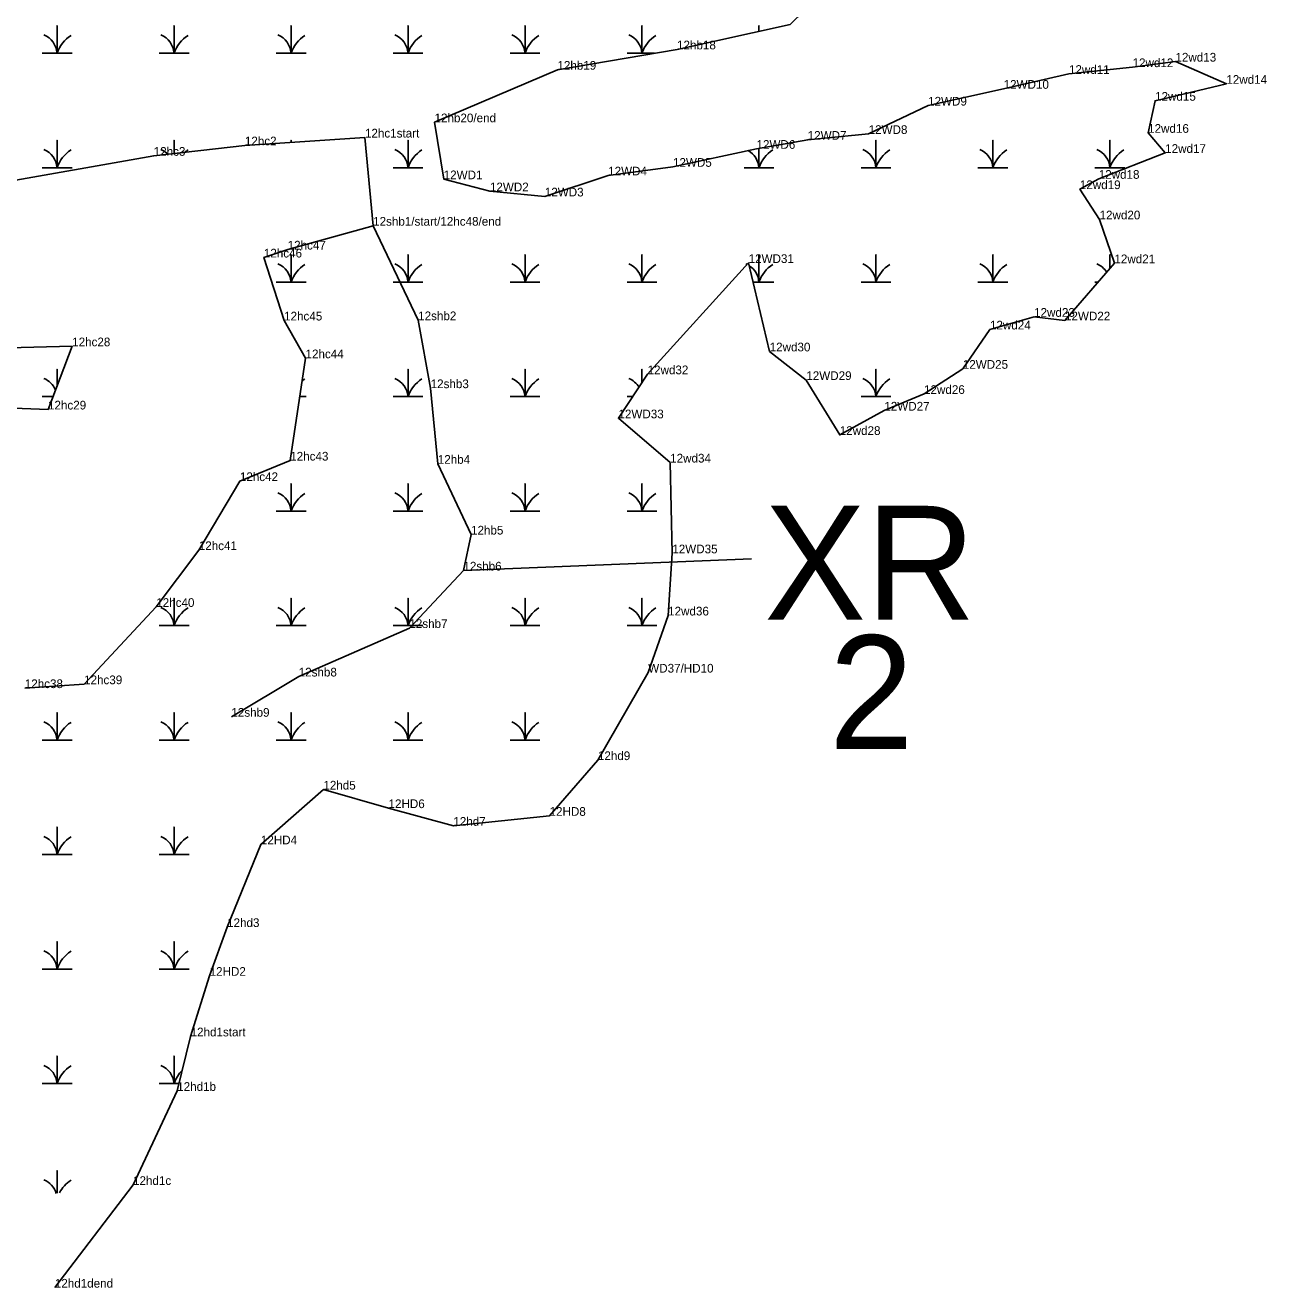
# Model space of a CAD drawing. Extents: x 2072529 to 2268796, y 436423 to 470406.
# Drawn here: x 2229910 to 2230624, y 450807 to 451533 of the extents above; entities that cross this region are included whole.
import ezdxf

# ---------------------------------------------------------------- set-up
doc = ezdxf.new("R2010")
doc.units = 0
for name, color, linetype in [('Default', 7, 'Continuous'), ('Exist Environmental Wetland Boundary Cogo Comment', 7, 'Continuous'), ('Exist Environmental Wetland Boundary Cogo Point CELL', 7, 'Continuous'), ('Exist Hydro Jurisdictional Stream or Body of Water NEU Mitigable Cogo Comment', 7, 'Continuous'), ('Old_Level_20', 7, 'Continuous'), ('Old_Level_52', 7, 'Continuous')]:
    doc.layers.add(name, color=color, linetype=linetype)

msp = doc.modelspace()

# ---------------------------------------------------------------- linework, layer by layer
at = {"layer": 'Default'}
msp.add_line((2230327.26, 451226.02), (2230161.74, 451219.34), dxfattribs=at)
at = {"layer": 'Exist Environmental Wetland Boundary Cogo Point CELL'}
for points in [[(2229919.53, 451516.68), (2229928.13, 451516.68), (2229928.13, 451532.46), (2229928.13, 451516.68), (2229936.73, 451516.68)], [(2229986.78, 451516.68), (2229995.38, 451516.68), (2229995.38, 451532.46), (2229995.38, 451516.68), (2230003.98, 451516.68)], [(2230054.03, 451516.68), (2230062.63, 451516.68), (2230062.63, 451532.46), (2230062.63, 451516.68), (2230071.23, 451516.68)], [(2230121.28, 451516.68), (2230129.88, 451516.68), (2230129.88, 451532.46), (2230129.88, 451516.68), (2230138.48, 451516.68)], [(2230188.53, 451516.68), (2230197.13, 451516.68), (2230197.13, 451532.46), (2230197.13, 451516.68), (2230205.73, 451516.68)], [(2230255.78, 451516.68), (2230264.38, 451516.68), (2230264.38, 451532.46), (2230264.38, 451516.68), (2230271.53, 451516.68)], [(2230331.63, 451529.19), (2230331.63, 451532.46), (2230331.63, 451529.19)], [(2229919.53, 451450.88), (2229928.13, 451450.88), (2229928.13, 451466.66), (2229928.13, 451450.88), (2229936.73, 451450.88)], [(2229995.38, 451459.06), (2229995.38, 451466.66), (2229995.38, 451459.06)], [(2230062.63, 451465.43), (2230062.63, 451466.66), (2230062.63, 451465.43)], [(2230121.28, 451450.88), (2230129.88, 451450.88), (2230129.88, 451466.66), (2230129.88, 451450.88), (2230138.48, 451450.88)], [(2230323.03, 451450.88), (2230331.63, 451450.88), (2230331.63, 451461.98)], [(2230331.63, 451461.98), (2230331.63, 451450.88), (2230340.23, 451450.88)], [(2230390.28, 451450.88), (2230398.88, 451450.88), (2230398.88, 451466.66), (2230398.88, 451450.88), (2230407.48, 451450.88)], [(2230457.53, 451450.88), (2230466.13, 451450.88), (2230466.13, 451466.66), (2230466.13, 451450.88), (2230474.73, 451450.88)], [(2230524.78, 451450.88), (2230533.38, 451450.88), (2230533.38, 451466.66), (2230533.38, 451450.88), (2230541.98, 451450.88)], [(2230054.03, 451385.08), (2230062.63, 451385.08), (2230062.63, 451400.86), (2230062.63, 451385.08), (2230071.23, 451385.08)], [(2230121.28, 451385.08), (2230129.88, 451385.08), (2230129.88, 451400.86), (2230129.88, 451385.08), (2230138.48, 451385.08)], [(2230188.53, 451385.08), (2230197.13, 451385.08), (2230197.13, 451400.86), (2230197.13, 451385.08), (2230205.73, 451385.08)], [(2230255.78, 451385.08), (2230264.38, 451385.08), (2230264.38, 451400.86), (2230264.38, 451385.08), (2230272.98, 451385.08)], [(2230328.3, 451385.08), (2230331.63, 451385.08), (2230331.63, 451400.86), (2230331.63, 451385.08), (2230340.23, 451385.08)], [(2230390.28, 451385.08), (2230398.88, 451385.08), (2230398.88, 451400.86), (2230398.88, 451385.08), (2230407.48, 451385.08)], [(2230457.53, 451385.08), (2230466.13, 451385.08), (2230466.13, 451400.86), (2230466.13, 451385.08), (2230474.73, 451385.08)], [(2230533.38, 451392.96), (2230533.38, 451400.86), (2230533.38, 451392.96)], [(2230524.78, 451385.08), (2230526.56, 451385.08)], [(2229928.13, 451325.54), (2229928.13, 451335.06), (2229928.13, 451325.54)], [(2230121.28, 451319.28), (2230129.88, 451319.28), (2230129.88, 451335.06), (2230129.88, 451319.28), (2230138.48, 451319.28)], [(2230188.53, 451319.28), (2230197.13, 451319.28), (2230197.13, 451335.06), (2230197.13, 451319.28), (2230205.73, 451319.28)], [(2230264.38, 451327.26), (2230264.38, 451335.06), (2230264.38, 451327.26)], [(2230390.28, 451319.28), (2230398.88, 451319.28), (2230398.88, 451335.06), (2230398.88, 451319.28), (2230407.48, 451319.28)], [(2229919.53, 451319.28), (2229925.74, 451319.28)], [(2230067.66, 451319.28), (2230071.23, 451319.28)], [(2230255.78, 451319.28), (2230259.09, 451319.28)], [(2230054.03, 451253.48), (2230062.63, 451253.48), (2230062.63, 451269.26), (2230062.63, 451253.48), (2230071.23, 451253.48)], [(2230121.28, 451253.48), (2230129.88, 451253.48), (2230129.88, 451269.26), (2230129.88, 451253.48), (2230138.48, 451253.48)], [(2230188.53, 451253.48), (2230197.13, 451253.48), (2230197.13, 451269.26), (2230197.13, 451253.48), (2230205.73, 451253.48)], [(2230255.78, 451253.48), (2230264.38, 451253.48), (2230264.38, 451269.26), (2230264.38, 451253.48), (2230272.98, 451253.48)], [(2229986.78, 451187.68), (2229995.38, 451187.68), (2229995.38, 451203.46), (2229995.38, 451187.68), (2230003.98, 451187.68)], [(2230054.03, 451187.68), (2230062.63, 451187.68), (2230062.63, 451203.46), (2230062.63, 451187.68), (2230071.23, 451187.68)], [(2230121.28, 451187.68), (2230129.88, 451187.68), (2230129.88, 451203.46), (2230129.88, 451187.68), (2230138.48, 451187.68)], [(2230188.53, 451187.68), (2230197.13, 451187.68), (2230197.13, 451203.46), (2230197.13, 451187.68), (2230205.73, 451187.68)], [(2230255.78, 451187.68), (2230264.38, 451187.68), (2230264.38, 451203.46), (2230264.38, 451187.68), (2230272.98, 451187.68)], [(2229919.53, 451121.88), (2229928.13, 451121.88), (2229928.13, 451137.66), (2229928.13, 451121.88), (2229936.73, 451121.88)], [(2229986.78, 451121.88), (2229995.38, 451121.88), (2229995.38, 451137.66), (2229995.38, 451121.88), (2230003.98, 451121.88)], [(2230054.03, 451121.88), (2230062.63, 451121.88), (2230062.63, 451137.66), (2230062.63, 451121.88), (2230071.23, 451121.88)], [(2230121.28, 451121.88), (2230129.88, 451121.88), (2230129.88, 451137.66), (2230129.88, 451121.88), (2230138.48, 451121.88)], [(2230188.53, 451121.88), (2230197.13, 451121.88), (2230197.13, 451137.66), (2230197.13, 451121.88), (2230205.73, 451121.88)], [(2229919.53, 451056.08), (2229928.13, 451056.08), (2229928.13, 451071.86), (2229928.13, 451056.08), (2229936.73, 451056.08)], [(2229986.78, 451056.08), (2229995.38, 451056.08), (2229995.38, 451071.86), (2229995.38, 451056.08), (2230003.98, 451056.08)], [(2229919.53, 450990.28), (2229928.13, 450990.28), (2229928.13, 451006.06), (2229928.13, 450990.28), (2229936.73, 450990.28)], [(2229986.78, 450990.28), (2229995.38, 450990.28), (2229995.38, 451006.06), (2229995.38, 450990.28), (2230003.98, 450990.28)], [(2229919.53, 450924.48), (2229928.13, 450924.48), (2229928.13, 450940.26), (2229928.13, 450924.48), (2229936.73, 450924.48)], [(2229986.78, 450924.48), (2229995.38, 450924.48), (2229995.38, 450940.26), (2229995.38, 450924.48), (2229998.23, 450924.48)], [(2229928.13, 450861.44), (2229928.13, 450874.46), (2229928.13, 450861.44)]]:
    msp.add_lwpolyline(points, dxfattribs=at)
for centre, radius, start, end in [((2229915.86, 451515.79), 12.3, 4.14034, 67.53497), ((2229946.37, 451510.62), 19.22, 122.12745, 161.62219), ((2229983.11, 451515.79), 12.3, 4.14034, 67.53497), ((2230013.62, 451510.62), 19.22, 122.12745, 161.62219), ((2230050.36, 451515.79), 12.3, 4.14034, 67.53497), ((2230080.87, 451510.62), 19.22, 122.12745, 161.62219), ((2230117.61, 451515.79), 12.3, 4.14034, 67.53497), ((2230148.12, 451510.62), 19.22, 122.12745, 161.62219), ((2230184.86, 451515.79), 12.3, 4.14034, 67.53497), ((2230215.37, 451510.62), 19.22, 122.12745, 161.62219), ((2230252.11, 451515.79), 12.3, 4.14034, 67.53497), ((2230282.62, 451510.62), 19.22, 122.12745, 161.62219), ((2229915.86, 451449.99), 12.3, 4.14034, 67.53497), ((2229946.37, 451444.82), 19.22, 122.12745, 161.62219), ((2229983.11, 451449.99), 12.3, 44.78858, 67.53497), ((2230013.62, 451444.82), 19.22, 122.12745, 128.99556), ((2230117.61, 451449.99), 12.3, 4.14034, 67.53497), ((2230148.12, 451444.82), 19.22, 122.12745, 161.62219), ((2230319.36, 451449.99), 12.3, 4.14034, 60.53572), ((2230349.87, 451444.82), 19.22, 122.12745, 161.62219), ((2230386.61, 451449.99), 12.3, 4.14034, 67.53497), ((2230417.12, 451444.82), 19.22, 122.12745, 161.62219), ((2230453.86, 451449.99), 12.3, 4.14034, 67.53497), ((2230484.37, 451444.82), 19.22, 122.12745, 161.62219), ((2230521.11, 451449.99), 12.3, 4.14034, 67.53497), ((2230551.62, 451444.82), 19.22, 122.12745, 161.62219), ((2230050.36, 451384.19), 12.3, 4.14034, 67.53497), ((2230080.87, 451379.02), 19.22, 122.12745, 161.62219), ((2230117.61, 451384.19), 12.3, 4.14034, 67.53497), ((2230148.12, 451379.02), 19.22, 122.12745, 161.62219), ((2230184.86, 451384.19), 12.3, 4.14034, 67.53497), ((2230215.37, 451379.02), 19.22, 122.12745, 161.62219), ((2230252.11, 451384.19), 12.3, 4.14034, 67.53497), ((2230282.62, 451379.02), 19.22, 122.12745, 161.62219), ((2230319.36, 451384.19), 12.3, 63.5033, 67.53497), ((2230349.87, 451379.02), 19.22, 122.12745, 161.62219), ((2230386.61, 451384.19), 12.3, 4.14034, 67.53497), ((2230417.12, 451379.02), 19.22, 122.12745, 161.62219), ((2230453.86, 451384.19), 12.3, 4.14034, 67.53497), ((2230484.37, 451379.02), 19.22, 122.12745, 161.62219), ((2230521.11, 451384.19), 12.3, 32.42377, 67.53497), ((2230319.36, 451384.19), 12.3, 4.14034, 57.03215), ((2229915.86, 451318.39), 12.3, 22.68844, 67.53497), ((2230080.87, 451313.22), 19.22, 122.12745, 128.06467), ((2230117.61, 451318.39), 12.3, 4.14034, 67.53497), ((2230148.12, 451313.22), 19.22, 122.12745, 161.62219), ((2230184.86, 451318.39), 12.3, 4.14034, 67.53497), ((2230215.37, 451313.22), 19.22, 122.12745, 161.62219), ((2230252.11, 451318.39), 12.3, 30.81207, 67.53497), ((2230386.61, 451318.39), 12.3, 4.14034, 67.53497), ((2230417.12, 451313.22), 19.22, 122.12745, 161.62219), ((2230050.36, 451252.59), 12.3, 4.14034, 67.53497), ((2230080.87, 451247.42), 19.22, 122.12745, 161.62219), ((2230117.61, 451252.59), 12.3, 4.14034, 67.53497), ((2230148.12, 451247.42), 19.22, 122.12745, 161.62219), ((2230184.86, 451252.59), 12.3, 4.14034, 67.53497), ((2230215.37, 451247.42), 19.22, 122.12745, 161.62219), ((2230252.11, 451252.59), 12.3, 4.14034, 67.53497), ((2230282.62, 451247.42), 19.22, 122.12745, 161.62219), ((2229983.11, 451186.79), 12.3, 4.14034, 67.53497), ((2230013.62, 451181.62), 19.22, 122.12745, 161.62219), ((2230050.36, 451186.79), 12.3, 4.14034, 67.53497), ((2230080.87, 451181.62), 19.22, 122.12745, 161.62219), ((2230117.61, 451186.79), 12.3, 4.14034, 67.53497), ((2230148.12, 451181.62), 19.22, 122.12745, 161.62219), ((2230184.86, 451186.79), 12.3, 4.14034, 67.53497), ((2230215.37, 451181.62), 19.22, 122.12745, 161.62219), ((2230252.11, 451186.79), 12.3, 4.14034, 67.53497), ((2230282.62, 451181.62), 19.22, 122.12745, 161.62219), ((2229915.86, 451120.99), 12.3, 4.14034, 67.53497), ((2229946.37, 451115.82), 19.22, 122.12745, 161.62219), ((2229983.11, 451120.99), 12.3, 4.14034, 67.53497), ((2230013.62, 451115.82), 19.22, 122.12745, 161.62219), ((2230050.36, 451120.99), 12.3, 4.14034, 67.53497), ((2230080.87, 451115.82), 19.22, 122.12745, 161.62219), ((2230117.61, 451120.99), 12.3, 4.14034, 67.53497), ((2230148.12, 451115.82), 19.22, 122.12745, 161.62219), ((2230184.86, 451120.99), 12.3, 4.14034, 67.53497), ((2230215.37, 451115.82), 19.22, 122.12745, 161.62219), ((2229915.86, 451055.19), 12.3, 4.14034, 67.53497), ((2229946.37, 451050.02), 19.22, 122.12745, 161.62219), ((2229983.11, 451055.19), 12.3, 4.14034, 67.53497), ((2230013.62, 451050.02), 19.22, 122.12745, 161.62219), ((2229915.86, 450989.39), 12.3, 4.14034, 67.53497), ((2229946.37, 450984.22), 19.22, 122.12745, 161.62219), ((2229983.11, 450989.39), 12.3, 4.14034, 67.53497), ((2230013.62, 450984.22), 19.22, 122.12745, 161.62219), ((2229915.86, 450923.59), 12.3, 4.14034, 67.53497), ((2229946.37, 450918.42), 19.22, 122.12745, 161.62219), ((2229983.11, 450923.59), 12.3, 4.14034, 67.53497), ((2230013.62, 450918.42), 19.22, 134.73349, 161.62219), ((2229915.86, 450857.79), 12.3, 16.74352, 67.53497), ((2229946.37, 450852.62), 19.22, 122.12745, 151.67727)]:
    msp.add_arc(centre, radius, start, end, dxfattribs=at)
at = {"layer": 'Old_Level_20'}
for p, q in [((2230284.51, 451518.88), (2230284.51, 451518.88)), ((2230571.05, 451511.85), (2230571.05, 451511.85)), ((2230215.75, 451507.19), (2230215.75, 451507.19)), ((2230509.83, 451504.79), (2230509.83, 451504.79)), ((2230546.4, 451508.67), (2230546.4, 451508.67)), ((2230600.31, 451499.07), (2230600.31, 451499.07)), ((2230472.27, 451496.23), (2230472.27, 451496.23)), ((2230559.34, 451489.36), (2230559.34, 451489.36)), ((2230428.85, 451486.57), (2230428.85, 451486.57)), ((2230145.13, 451476.98), (2230145.13, 451476.98)), ((2230105.12, 451468.21), (2230105.12, 451468.21)), ((2230394.67, 451470.26), (2230394.67, 451470.26)), ((2230555.34, 451470.92), (2230555.34, 451470.92)), ((2230036.1, 451463.7), (2230036.1, 451463.7)), ((2230330.23, 451461.73), (2230330.23, 451461.73)), ((2230359.63, 451466.92), (2230359.63, 451466.92)), ((2229983.68, 451457.72), (2229983.68, 451457.72)), ((2230565.16, 451459.38), (2230565.16, 451459.38)), ((2230244.94, 451446.43), (2230244.94, 451446.43)), ((2230282.2, 451451.39), (2230282.2, 451451.39)), ((2230150.38, 451444.23), (2230150.38, 451444.23)), ((2230516.1, 451438.56), (2230516.1, 451438.56)), ((2230526.94, 451444.49), (2230526.94, 451444.49)), ((2230176.96, 451437.29), (2230176.96, 451437.29)), ((2230208.52, 451434.35), (2230208.52, 451434.35)), ((2230109.82, 451417.54), (2230109.82, 451417.54)), ((2230109.82, 451417.54), (2230109.82, 451417.54)), ((2230527.43, 451421.16), (2230527.43, 451421.16)), ((2230060.7, 451403.83), (2230060.7, 451403.83)), ((2230047.01, 451399.26), (2230047.01, 451399.26)), ((2230325.67, 451396.1), (2230325.67, 451396.1)), ((2230535.97, 451395.95), (2230535.97, 451395.95)), ((2230058.64, 451363.06), (2230058.64, 451363.06)), ((2230135.72, 451363.22), (2230135.72, 451363.22)), ((2230489.79, 451365.18), (2230489.79, 451365.18)), ((2230507.55, 451363.11), (2230507.55, 451363.11)), ((2230464.42, 451357.89), (2230464.42, 451357.89)), ((2229936.8, 451348.22), (2229936.8, 451348.22)), ((2230337.77, 451345.3), (2230337.77, 451345.3)), ((2230070.96, 451341.33), (2230070.96, 451341.33)), ((2230267.61, 451332.15), (2230267.61, 451332.15)), ((2230448.81, 451335.3), (2230448.81, 451335.3)), ((2230142.89, 451324.16), (2230142.89, 451324.16)), ((2230358.84, 451328.84), (2230358.84, 451328.84)), ((2230426.52, 451320.84), (2230426.52, 451320.84)), ((2229922.92, 451311.91), (2229922.92, 451311.91)), ((2230403.68, 451311.27), (2230403.68, 451311.27)), ((2230250.85, 451306.82), (2230250.85, 451306.82)), ((2230378.07, 451297.27), (2230378.07, 451297.27)), ((2230062.17, 451282.53), (2230062.17, 451282.53)), ((2230146.99, 451280.7), (2230146.99, 451280.7)), ((2230280.59, 451281.42), (2230280.59, 451281.42)), ((2230033.22, 451270.77), (2230033.22, 451270.77)), ((2230166.11, 451240.02), (2230166.11, 451240.02)), ((2230009.59, 451231.1), (2230009.59, 451231.1)), ((2230281.8, 451229.23), (2230281.8, 451229.23)), ((2230161.74, 451219.34), (2230161.74, 451219.34)), ((2229985.15, 451198.43), (2229985.15, 451198.43)), ((2230279.41, 451193.52), (2230279.41, 451193.52)), ((2230130.65, 451186.31), (2230130.65, 451186.31)), ((2230067.03, 451158.45), (2230067.03, 451158.45)), ((2230267.97, 451160.7), (2230267.97, 451160.7)), ((2229943.66, 451154.01), (2229943.66, 451154.01)), ((2230028.33, 451135.31), (2230028.33, 451135.31)), ((2230239.04, 451110.4), (2230239.04, 451110.4)), ((2230081.22, 451093.46), (2230081.22, 451093.46)), ((2230118.67, 451082.81), (2230118.67, 451082.81)), ((2230211.25, 451078.36), (2230211.25, 451078.36)), ((2230155.94, 451072.65), (2230155.94, 451072.65)), ((2230045.28, 451061.97), (2230045.28, 451061.97)), ((2230025.87, 451014.45), (2230025.87, 451014.45)), ((2230015.82, 450986.42), (2230015.82, 450986.42)), ((2230004.89, 450951.6), (2230004.89, 450951.6)), ((2229997.2, 450920.28), (2229997.2, 450920.28)), ((2229971.8, 450866.21), (2229971.8, 450866.21)), ((2229926.84, 450807.2), (2229926.84, 450807.2))]:
    msp.add_line(p, q, dxfattribs=at)
for points in [[(2229916.54, 452059.99), (2229931.73, 452045.2), (2229943.3, 452005.34), (2229953.58, 451984.88), (2229977.5, 451937.44), (2230012.98, 451931.99), (2230048.35, 451882.27), (2230063.46, 451838.07), (2230091.25, 451787.04), (2230121.85, 451731.65), (2230140.84, 451670.66), (2230175.01, 451631.24), (2230199.96, 451595.2), (2230260.4, 451582.17), (2230326.07, 451568.04), (2230374.56, 451557.62), (2230349.49, 451533.09), (2230284.51, 451518.88), (2230215.75, 451507.19), (2230145.13, 451476.98), (2230150.38, 451444.23)], [(2230150.38, 451444.23), (2230176.96, 451437.29), (2230208.52, 451434.35), (2230244.94, 451446.43), (2230282.2, 451451.39), (2230330.23, 451461.73), (2230359.63, 451466.92), (2230394.67, 451470.26), (2230428.85, 451486.57), (2230472.27, 451496.23), (2230509.83, 451504.79), (2230546.4, 451508.67), (2230571.05, 451511.85), (2230600.31, 451499.07), (2230559.34, 451489.36), (2230555.34, 451470.92), (2230565.16, 451459.38), (2230526.94, 451444.49), (2230516.1, 451438.56), (2230527.43, 451421.16), (2230535.97, 451395.95), (2230507.55, 451363.11), (2230489.79, 451365.18), (2230464.42, 451357.89), (2230448.81, 451335.3), (2230426.52, 451320.84), (2230403.68, 451311.27), (2230378.07, 451297.27), (2230358.84, 451328.84), (2230337.77, 451345.3), (2230325.67, 451396.1), (2230267.61, 451332.15), (2230250.85, 451306.82), (2230280.59, 451281.42), (2230281.8, 451229.23), (2230279.41, 451193.52), (2230267.97, 451160.7), (2230239.04, 451110.4), (2230211.25, 451078.36), (2230155.94, 451072.65), (2230118.67, 451082.81), (2230081.22, 451093.46), (2230045.28, 451061.97), (2230025.87, 451014.45), (2230015.82, 450986.42), (2230004.89, 450951.6)], [(2230109.82, 451417.54), (2230105.12, 451468.21), (2230036.1, 451463.7), (2229983.68, 451457.72), (2229891.22, 451441.44)], [(2229909.57, 451151.78), (2229943.66, 451154.01), (2229985.15, 451198.43), (2230009.59, 451231.1), (2230033.22, 451270.77), (2230062.17, 451282.53), (2230070.96, 451341.33), (2230058.64, 451363.06), (2230047.01, 451399.26), (2230060.7, 451403.83), (2230109.82, 451417.54)], [(2229885.27, 451347.01), (2229936.8, 451348.22), (2229922.92, 451311.91), (2229872.85, 451313.81)], [(2230004.89, 450951.6), (2229997.2, 450920.28), (2229971.8, 450866.21), (2229926.84, 450807.2)]]:
    msp.add_lwpolyline(points, dxfattribs=at)
at = {"layer": 'Old_Level_52'}
msp.add_lwpolyline([(2230109.82, 451417.54), (2230135.72, 451363.22), (2230142.89, 451324.16), (2230146.99, 451280.7), (2230166.11, 451240.02), (2230161.74, 451219.34), (2230130.65, 451186.31), (2230067.03, 451158.45), (2230028.33, 451135.31)], dxfattribs=at)

# ---------------------------------------------------------------- texts
at = {"layer": 'Default'}
for s, p in [('XR', (2230334.75, 451191.2)), ('2', (2230371.93, 451116.74))]:
    msp.add_text(s, height=65.34, dxfattribs=at).set_placement(p)
at = {"layer": 'Exist Environmental Wetland Boundary Cogo Comment'}
for s, p in [('12hb18', (2230284.51, 451518.88)), ('12hb19', (2230215.75, 451507.19)), ('12wd12', (2230546.4, 451508.67)), ('12wd13', (2230571.05, 451511.85)), ('12wd11', (2230509.83, 451504.79)), ('12wd14', (2230600.31, 451499.07)), ('12WD10', (2230472.27, 451496.23)), ('12WD9', (2230428.85, 451486.57)), ('12wd15', (2230559.34, 451489.36)), ('12hb20/end', (2230145.13, 451476.98)), ('12WD8', (2230394.67, 451470.26)), ('12wd16', (2230555.34, 451470.92)), ('12hc2', (2230036.1, 451463.7)), ('12hc1start', (2230105.12, 451468.21)), ('12WD7', (2230359.63, 451466.92)), ('12hc3', (2229983.68, 451457.72)), ('12WD6', (2230330.23, 451461.73)), ('12wd17', (2230565.16, 451459.38)), ('12WD5', (2230282.2, 451451.39)), ('12WD1', (2230150.38, 451444.23)), ('12WD4', (2230244.94, 451446.43)), ('12wd18', (2230526.94, 451444.49)), ('12WD2', (2230176.96, 451437.29)), ('12WD3', (2230208.52, 451434.35)), ('12wd19', (2230516.1, 451438.56)), ('12wd20', (2230527.43, 451421.16)), ('12hc46', (2230047.01, 451399.26)), ('12hc47', (2230060.7, 451403.83)), ('12WD31', (2230325.67, 451396.1)), ('12wd21', (2230535.97, 451395.95)), ('12hc45', (2230058.64, 451363.06)), ('12wd23', (2230489.79, 451365.18)), ('12WD22', (2230507.55, 451363.11)), ('12wd24', (2230464.42, 451357.89)), ('12hc28', (2229936.8, 451348.22)), ('12hc44', (2230070.96, 451341.33)), ('12wd30', (2230337.77, 451345.3)), ('12wd32', (2230267.61, 451332.15)), ('12WD25', (2230448.81, 451335.3)), ('12WD29', (2230358.84, 451328.84)), ('12wd26', (2230426.52, 451320.84)), ('12hc29', (2229922.92, 451311.91)), ('12WD27', (2230403.68, 451311.27)), ('12WD33', (2230250.85, 451306.82)), ('12wd28', (2230378.07, 451297.27)), ('12hc43', (2230062.17, 451282.53)), ('12wd34', (2230280.59, 451281.42)), ('12hc42', (2230033.22, 451270.77)), ('12hc41', (2230009.59, 451231.1)), ('12WD35', (2230281.8, 451229.23)), ('12hc40', (2229985.15, 451198.43)), ('12wd36', (2230279.41, 451193.52)), ('WD37/HD10', (2230267.97, 451160.7)), ('12hc38', (2229909.57, 451151.78)), ('12hc39', (2229943.66, 451154.01)), ('12hd9', (2230239.04, 451110.4)), ('12hd5', (2230081.22, 451093.46)), ('12HD6', (2230118.67, 451082.81)), ('12HD8', (2230211.25, 451078.36)), ('12hd7', (2230155.94, 451072.65)), ('12HD4', (2230045.28, 451061.97)), ('12hd3', (2230025.87, 451014.45)), ('12HD2', (2230015.82, 450986.42)), ('12hd1start', (2230004.89, 450951.6)), ('12hd1b', (2229997.2, 450920.28)), ('12hd1c', (2229971.8, 450866.21)), ('12hd1dend', (2229926.84, 450807.2))]:
    msp.add_text(s, height=5, dxfattribs=at).set_placement(p)
at = {"layer": 'Exist Hydro Jurisdictional Stream or Body of Water NEU Mitigable Cogo Comment'}
for s, p in [('12shb1/start/12hc48/end', (2230109.82, 451417.54)), ('12shb2', (2230135.72, 451363.22)), ('12shb3', (2230142.89, 451324.16)), ('12hb4', (2230146.99, 451280.7)), ('12hb5', (2230166.11, 451240.02)), ('12shb6', (2230161.74, 451219.34)), ('12shb7', (2230130.65, 451186.31)), ('12shb8', (2230067.03, 451158.45)), ('12shb9', (2230028.33, 451135.31))]:
    msp.add_text(s, height=5, dxfattribs=at).set_placement(p)

doc.saveas('drawing.dxf')
